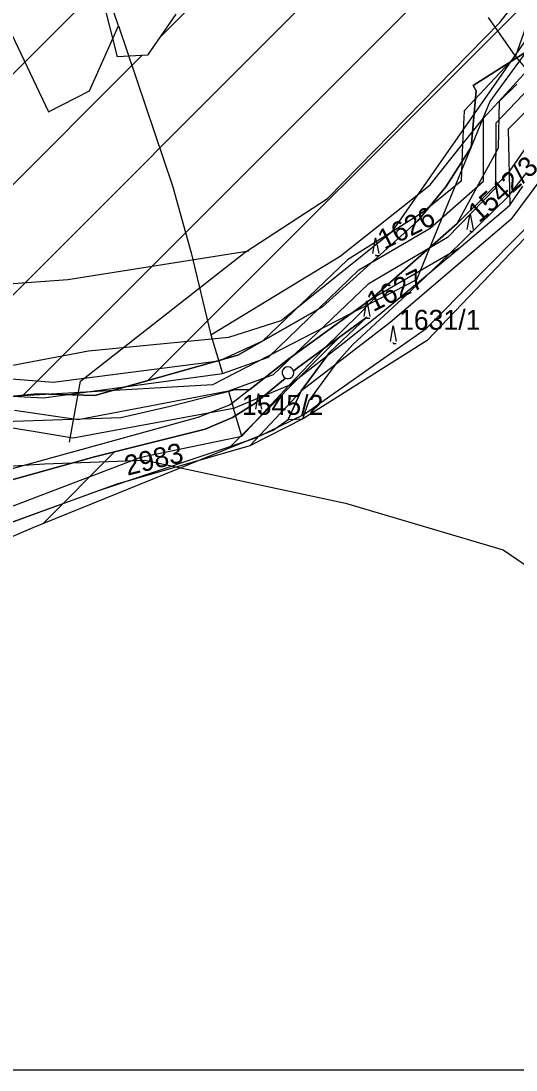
# Model space of a CAD drawing. Extents: x -564810 to -550519, y -1045831 to -1034011.
# Drawn here: x -553089.8 to -552963, y -1039635.9 to -1039367.3 of the extents above; entities that cross this region are included whole.
import ezdxf

# ---------------------------------------------------------------- set-up
doc = ezdxf.new("R2010")
doc.units = 0
for name, color, linetype in [('KN stav', 7, 'Continuous'), ('Lesní porost', 7, 'Continuous'), ('Obvod KPU', 7, 'Continuous'), ('Parcelní čísla', 7, 'Continuous'), ('Polní cesty stavající', 7, 'Continuous'), ('STG', 7, 'Continuous'), ('Vedení VN', 7, 'Continuous'), ('vodní toky', 7, 'Continuous'), ('Vrstva 33', 7, 'Continuous'), ('Vrstva 4', 7, 'Continuous'), ('Vrstva 5', 7, 'Continuous'), ('Vrstva 63', 7, 'Continuous'), ('zamokř ploch', 7, 'Continuous')]:
    doc.layers.add(name, color=color, linetype=linetype)

msp = doc.modelspace()

# ---------------------------------------------------------------- linework, layer by layer
at = {"layer": 'KN stav'}
for p, q in [((-553064.81, -1039368.52), (-553068.6, -1039357.52)), ((-553093.82, -1039367.26), (-553082.79, -1039390.5)), ((-553072.27, -1039385.12), (-553064.81, -1039368.52)), ((-552960.49, -1039369), (-552963.07, -1039376.3)), ((-552963.07, -1039376.3), (-552976.25, -1039390.3)), ((-552971.31, -1039392.14), (-552960.05, -1039379.88)), ((-552957.77, -1039382.58), (-552968.11, -1039393.42)), ((-553082.79, -1039390.5), (-553072.27, -1039385.12)), ((-552955.46, -1039385.32), (-552964.96, -1039394.95)), ((-552976.25, -1039390.3), (-552976.63, -1039398.81)), ((-552971.33, -1039408.28), (-552971.31, -1039392.14)), ((-552968.11, -1039393.42), (-552968.21, -1039410.1)), ((-552964.96, -1039394.95), (-552964.5, -1039414.47)), ((-552947.01, -1039394.87), (-552964.29, -1039418.09)), ((-552976.63, -1039398.81), (-552977.05, -1039408.26)), ((-552977.05, -1039408.26), (-552987, -1039416.36)), ((-552984.93, -1039420.35), (-552971.33, -1039408.28)), ((-552968.21, -1039410.1), (-552980.55, -1039422.71)), ((-552964.5, -1039414.47), (-552961.23, -1039409.57)), ((-552987, -1039416.36), (-553006.18, -1039428.45)), ((-552977.59, -1039425.49), (-552964.5, -1039414.47)), ((-552964.29, -1039418.09), (-552995.17, -1039444.44)), ((-553003.26, -1039431.01), (-552984.93, -1039420.35)), ((-552980.55, -1039422.71), (-553000.81, -1039434.68)), ((-552960.76, -1039422.94), (-552985.7, -1039449.08)), ((-552977.59, -1039425.49), (-552998.7, -1039437.75)), ((-552997.74, -1039442.27), (-552977.59, -1039425.49)), ((-553006.18, -1039428.45), (-553027.91, -1039449.25)), ((-553026.35, -1039453.38), (-553003.26, -1039431.01)), ((-553000.81, -1039434.68), (-553025.15, -1039457.91)), ((-552998.7, -1039437.75), (-553002.92, -1039442.12)), ((-553002.92, -1039442.12), (-553012.39, -1039451.39)), ((-553007.36, -1039449.85), (-552997.74, -1039442.27)), ((-552995.17, -1039444.44), (-553017.89, -1039461.99)), ((-553027.91, -1039449.25), (-553039.08, -1039454.37)), ((-553021.21, -1039460.61), (-553007.36, -1039449.85)), ((-553012.39, -1039451.39), (-553021.21, -1039460.61)), ((-552985.7, -1039449.08), (-553017.38, -1039469.1)), ((-553038.16, -1039457.58), (-553026.35, -1039453.38)), ((-553039.08, -1039454.37), (-553081.58, -1039459.82)), ((-553081.58, -1039459.82), (-553093.26, -1039458.92)), ((-553084.04, -1039463.79), (-553038.16, -1039457.58)), ((-553025.15, -1039457.91), (-553036.6, -1039462.09)), ((-553036.6, -1039462.09), (-553075.18, -1039469.45)), ((-553036.6, -1039462.09), (-553035.32, -1039466.48)), ((-553021.21, -1039460.61), (-553035.32, -1039466.48)), ((-553033.26, -1039473.56), (-553021.21, -1039460.61)), ((-553017.89, -1039461.99), (-553031.16, -1039476.11)), ((-553092.16, -1039463.32), (-553084.04, -1039463.79)), ((-553075.18, -1039469.45), (-553091.49, -1039467.02)), ((-553035.32, -1039466.48), (-553076.44, -1039474.08)), ((-553033.26, -1039473.56), (-553035.32, -1039466.48)), ((-553017.38, -1039469.1), (-553031.16, -1039476.11)), ((-553081.56, -1039473.24), (-553093.46, -1039471.28)), ((-553076.44, -1039474.08), (-553081.56, -1039473.24)), ((-553059.1, -1039478.99), (-553033.26, -1039473.56)), ((-553031.16, -1039476.11), (-553065.27, -1039485.88)), ((-553117.82, -1039501.31), (-553059.1, -1039478.99)), ((-553065.27, -1039485.88), (-553122.22, -1039506.56))]:
    msp.add_line(p, q, dxfattribs=at)
at = {"layer": 'Lesní porost'}
for p, q in [((-553065.08, -1039376.47), (-553073.45, -1039343.63)), ((-553050.15, -1039365.54), (-553057.4, -1039376)), ((-552973.92, -1039383.82), (-552954.56, -1039371.46)), ((-553057.4, -1039376), (-553065.08, -1039376.47)), ((-552973.16, -1039385.11), (-552973.92, -1039383.82)), ((-552974.46, -1039399.57), (-552973.16, -1039385.11)), ((-552980.92, -1039409.75), (-552974.46, -1039399.57)), ((-552988.16, -1039418.47), (-552980.92, -1039409.75)), ((-553012.55, -1039440.45), (-552988.16, -1039418.47)), ((-553034.23, -1039452.82), (-553012.55, -1039440.45)), ((-553001.21, -1039443.13), (-553018.97, -1039456.13)), ((-553010.69, -1039452.09), (-553001.21, -1039443.13)), ((-553070.92, -1039463.16), (-553034.23, -1039452.82)), ((-553017.99, -1039461.95), (-553010.69, -1039452.09)), ((-553018.97, -1039456.13), (-553019.96, -1039456.95)), ((-553022.07, -1039458.7), (-553029.9, -1039465.22)), ((-553021.31, -1039469.36), (-553017.99, -1039461.95)), ((-553118.46, -1039466.04), (-553085.56, -1039462.74)), ((-553085.56, -1039462.74), (-553070.92, -1039463.16)), ((-553029.9, -1039465.22), (-553035.62, -1039468.79)), ((-553035.62, -1039468.79), (-553042.66, -1039471.77)), ((-553025.19, -1039472.09), (-553021.31, -1039469.36)), ((-553086.69, -1039496.97), (-553025.19, -1039472.09)), ((-553042.66, -1039471.77), (-553070.96, -1039478.9)), ((-553070.96, -1039478.9), (-553099.37, -1039486.81)), ((-553134.32, -1039517.35), (-553086.69, -1039496.97))]:
    msp.add_line(p, q, dxfattribs=at)
msp.add_arc((-553021.4, -1039457.36), 1.5, 243.6653, 15.8324, dxfattribs=at)
at = {"layer": 'Obvod KPU'}
for p, q in [((-552985.95, -1039445.99), (-552959.99, -1039419.92)), ((-552999.37, -1039455.43), (-552985.95, -1039445.99)), ((-553017.35, -1039468.08), (-552999.37, -1039455.43)), ((-553029.65, -1039474.05), (-553017.35, -1039468.08)), ((-553070.36, -1039487.68), (-553029.65, -1039474.05)), ((-553131.72, -1039510.1), (-553070.36, -1039487.68))]:
    msp.add_line(p, q, dxfattribs=at)
at = {"layer": 'Polní cesty stavající'}
for p, q in [((-552956.45, -1039393.93), (-552965.15, -1039406.44)), ((-552965.15, -1039406.44), (-552978.04, -1039419.1)), ((-552964.85, -1039412.15), (-552960.15, -1039406.07)), ((-552980.22, -1039427.14), (-552964.85, -1039412.15)), ((-552978.04, -1039419.1), (-553000.02, -1039438.43)), ((-552989.93, -1039436.38), (-552980.22, -1039427.14)), ((-553004.75, -1039450.09), (-552989.93, -1039436.38)), ((-553000.02, -1039438.43), (-553021.17, -1039453.81)), ((-553018.97, -1039456.13), (-553001.21, -1039443.13)), ((-553001.21, -1039443.13), (-553010.69, -1039452.09)), ((-553008.37, -1039454.1), (-553004.75, -1039450.09)), ((-553021.17, -1039453.81), (-553031.21, -1039461.65)), ((-553010.69, -1039452.09), (-553017.99, -1039461.95)), ((-553016.08, -1039464.67), (-553008.37, -1039454.1)), ((-553019.96, -1039456.95), (-553018.97, -1039456.13)), ((-553029.9, -1039465.22), (-553022.07, -1039458.7)), ((-553031.21, -1039461.65), (-553036.24, -1039465.53)), ((-553017.99, -1039461.95), (-553021.31, -1039469.36)), ((-553017.6, -1039469.15), (-553016.08, -1039464.67)), ((-553036.24, -1039465.53), (-553044.46, -1039468.81)), ((-553035.62, -1039468.79), (-553029.9, -1039465.22)), ((-553044.46, -1039468.81), (-553072.04, -1039476.41)), ((-553042.66, -1039471.77), (-553035.62, -1039468.79)), ((-553021.31, -1039469.36), (-553017.6, -1039469.15)), ((-553070.96, -1039478.9), (-553042.66, -1039471.77)), ((-553072.04, -1039476.41), (-553100.03, -1039484.11)), ((-553099.37, -1039486.81), (-553070.96, -1039478.9))]:
    msp.add_line(p, q, dxfattribs=at)
msp.add_arc((-553021.4, -1039457.36), 1.5, 15.8324, 243.6653, dxfattribs=at)
at = {"layer": 'STG'}
for points in [[(-553077.37, -1039475.17), (-553074.61, -1039459.55), (-553032.36, -1039426.47), (-553011.23, -1039412.69), (-552967.14, -1039367.67), (-552937.75, -1039330), (-552909.27, -1039281.3), (-552907.43, -1039273.03), (-552900.09, -1039209.63), (-552915.7, -1039154.51), (-552930.4, -1039090.19), (-552934.99, -1039017.61), (-552932.23, -1038958.8), (-552923.97, -1038914.7), (-552946.01, -1038887.14), (-552963.47, -1038886.22), (-552998.37, -1038894.49), (-553092.98, -1038892.65), (-553109.51, -1038893.57)], [(-553031.44, -1039426.24), (-553077.82, -1039433.59), (-553129.26, -1039437.27), (-553167.84, -1039444.62), (-553195.4, -1039459.32), (-553230.3, -1039460.24), (-553263.83, -1039446.91), (-553284.04, -1039429.92), (-553308.38, -1039414.3), (-553335.48, -1039412.92), (-553375.43, -1039419.35), (-553408.5, -1039400.97), (-553449.38, -1039378.92), (-553479.69, -1039377.54), (-553524.7, -1039388.57), (-553566.03, -1039397.3), (-553620.69, -1039389.03)], [(-553627.39, -1039495.38), (-553600.75, -1039497.22), (-553576.87, -1039488.03), (-553554.83, -1039466.9), (-553526.35, -1039439.33), (-553499.71, -1039425.55), (-553467.75, -1039412.46), (-553443.87, -1039410.62), (-553412.64, -1039419.81), (-553405.75, -1039431.75), (-553373.14, -1039444.16), (-553335.94, -1039443.7), (-553314.35, -1039440.94), (-553302.23, -1039444.85), (-553279.26, -1039454.03), (-553257.22, -1039474.25), (-553203.94, -1039485.27), (-553140.56, -1039484.35), (-553083.8, -1039480.68), (-553058.08, -1039479.76), (-553006.64, -1039490.79), (-552966.22, -1039502.73), (-552923.05, -1039532.13)]]:
    msp.add_lwpolyline(points, dxfattribs=at)
at = {"layer": 'Vedení VN'}
for p, q in [((-553120.25, -1039465.78), (-552956.47, -1039302)), ((-553089.3, -1039463.12), (-552958.87, -1039332.69)), ((-553054.35, -1039371.59), (-553040.28, -1039357.53)), ((-553194.47, -1039483.43), (-553069.64, -1039358.6)), ((-553057.19, -1039459.29), (-552958.89, -1039360.99)), ((-553161.88, -1039479.13), (-553058.84, -1039376.09)), ((-553036.66, -1039476.73), (-553008.1, -1039448.17)), ((-553084.16, -1039495.95), (-553065.82, -1039477.6))]:
    msp.add_line(p, q, dxfattribs=at)
at = {"layer": 'vodní toky'}
for p, q in [((-552954.56, -1039371.46), (-552973.92, -1039383.82)), ((-552973.92, -1039383.82), (-552973.16, -1039385.11)), ((-552967.17, -1039387.78), (-552962.76, -1039383.48)), ((-552973.16, -1039385.11), (-552974.46, -1039399.57)), ((-552967.41, -1039399.74), (-552967.17, -1039387.78)), ((-552974.46, -1039399.57), (-552980.92, -1039409.75)), ((-552978.04, -1039419.1), (-552967.41, -1039399.74)), ((-552980.92, -1039409.75), (-552988.16, -1039418.47)), ((-552988.16, -1039418.47), (-553012.55, -1039440.45)), ((-553000.02, -1039438.43), (-552978.04, -1039419.1)), ((-553012.55, -1039440.45), (-553034.23, -1039452.82)), ((-553021.17, -1039453.81), (-553000.02, -1039438.43)), ((-553034.23, -1039452.82), (-553070.92, -1039463.16)), ((-553031.21, -1039461.65), (-553021.17, -1039453.81)), ((-553051.61, -1039465.89), (-553034.86, -1039461.66)), ((-553034.86, -1039461.66), (-553031.21, -1039461.65)), ((-553085.56, -1039462.74), (-553118.46, -1039466.04)), ((-553070.92, -1039463.16), (-553085.56, -1039462.74)), ((-553064.2, -1039468.79), (-553051.61, -1039465.89)), ((-553094.1, -1039469.8), (-553064.2, -1039468.79))]:
    msp.add_line(p, q, dxfattribs=at)
at = {"layer": 'Vrstva 33'}
msp.add_lwpolyline([(-553326.1, -1039439.04), (-553313.39, -1039438.33), (-553294.32, -1039449.64), (-553271.72, -1039464.47), (-553254.06, -1039477.19), (-553239.23, -1039486.38), (-553222.28, -1039489.2), (-553206.04, -1039488.5), (-553174.97, -1039474.37), (-553134, -1039462.35), (-553106.46, -1039458.11), (-553072.56, -1039451.76), (-553036.54, -1039448.22), (-553023.13, -1039443.98), (-552994.6, -1039421.09), (-552958.58, -1039369.51)], dxfattribs=at)
at = {"layer": 'Vrstva 4'}
for p, q in [((-552963.07, -1039376.29), (-552969.99, -1039366.36)), ((-553064.81, -1039368.52), (-553051, -1039409.48)), ((-552960.05, -1039379.87), (-552963.07, -1039376.29)), ((-552976.63, -1039398.8), (-552971.31, -1039392.14)), ((-552984.93, -1039409.21), (-552976.63, -1039398.8)), ((-553051, -1039409.48), (-553046.2, -1039426.65)), ((-553007.99, -1039427.53), (-552984.93, -1039409.21)), ((-553046.2, -1039426.65), (-553041.15, -1039447.64)), ((-553041.15, -1039447.64), (-553007.99, -1039427.53)), ((-553041.15, -1039447.64), (-553039.08, -1039454.36)), ((-553039.08, -1039454.36), (-553038.16, -1039457.58))]:
    msp.add_line(p, q, dxfattribs=at)
at = {"layer": 'Vrstva 5'}
msp.add_lwpolyline([(-552960.72, -1039375.62), (-552969.7, -1039387.86), (-552988.47, -1039433.56), (-553040.7, -1039460.49), (-553111.69, -1039464.57), (-553144.33, -1039467.01), (-553170.44, -1039477.62), (-553196.56, -1039481.7), (-553207.98, -1039498.84), (-553265.1, -1039484.15), (-553266.73, -1039462.93), (-553278.97, -1039449.06), (-553298.56, -1039442.53), (-553309.17, -1039431.93), (-553328.62, -1039416.29)], dxfattribs=at)
at = {"layer": 'Vrstva 63'}
msp.add_lwpolyline([(-550519.28, -1039635.94), (-556362.35, -1039635.94), (-556362.35, -1034682.32), (-550519.28, -1034682.32)], close=True, dxfattribs=at)
at = {"layer": 'zamokř ploch'}
for points in [[(-552975.44, -1039420.65), (-552974.74, -1039416.65), (-552973.94, -1039420.65)], [(-552974.74, -1039420.95), (-552974.74, -1039421.15), (-552973.94, -1039421.15)], [(-552999.65, -1039426.81), (-552998.95, -1039422.81), (-552998.15, -1039426.81)], [(-552998.95, -1039427.11), (-552998.95, -1039427.31), (-552998.15, -1039427.31)], [(-553001.9, -1039442.91), (-553001.2, -1039438.91), (-553000.4, -1039442.91)], [(-553001.2, -1039443.21), (-553001.2, -1039443.41), (-553000.4, -1039443.41)], [(-552995.13, -1039449.33), (-552994.43, -1039445.33), (-552993.63, -1039449.33)], [(-552994.43, -1039449.63), (-552994.43, -1039449.83), (-552993.63, -1039449.83)], [(-553029.65, -1039466.64), (-553028.95, -1039462.64), (-553028.15, -1039466.64)], [(-553028.95, -1039466.94), (-553028.95, -1039467.14), (-553028.15, -1039467.14)]]:
    msp.add_lwpolyline(points, dxfattribs=at)

# ---------------------------------------------------------------- texts
at = {"layer": 'Parcelní čísla'}
for s, rotation, p in [('1542/3', 41.9444, (-552972.41, -1039419.13)), ('1626', 26.5651, (-552996.74, -1039425.9)), ('1627', 26.5651, (-552999.56, -1039441.84)), ('2983', 13.8122, (-553062.56, -1039483.74))]:
    msp.add_text(s, height=5.1, rotation=rotation, dxfattribs=at).set_placement(p)
for s, p in [('1631/1', (-552992.93, -1039446.34)), ('1545/2', (-553033.2, -1039468.14))]:
    msp.add_text(s, height=5.1, dxfattribs=at).set_placement(p)

doc.saveas('drawing.dxf')
